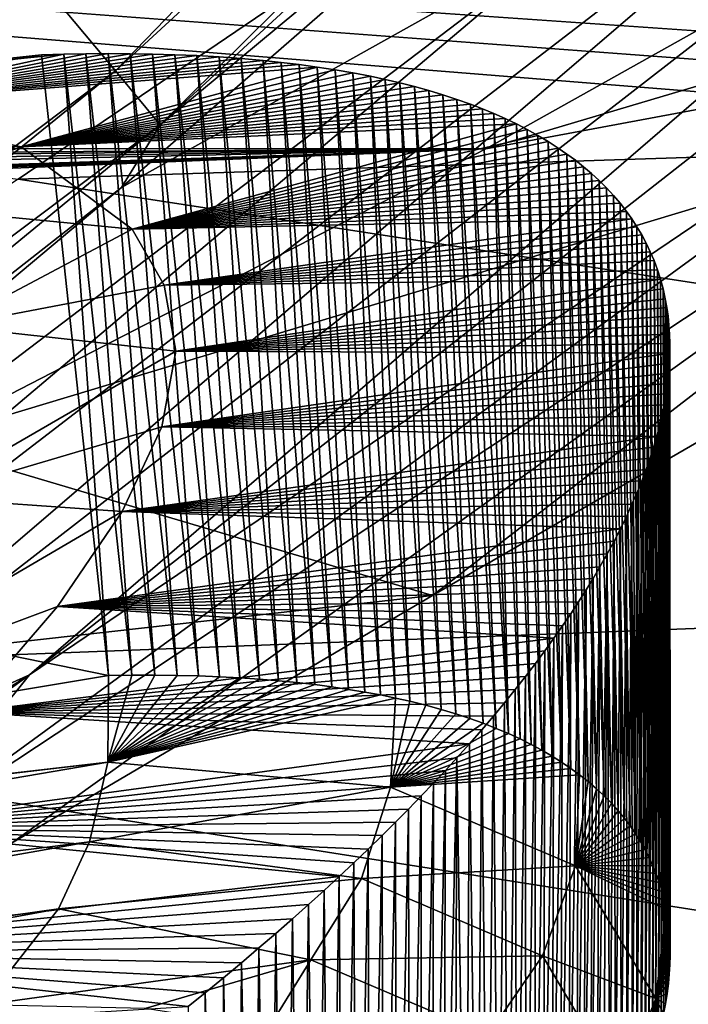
# Model space of a CAD drawing. Header units: metres. Extents: x -150 to 310, y -128 to 84.
# Tile 418 of 465: x 261.825 to 262.461, y 31.113 to 32.049. Entities that reach past the tile are written whole.
import ezdxf

# ---------------------------------------------------------------- set-up
doc = ezdxf.new("R2010")
doc.units = ezdxf.units.M
doc.layers.add('solid_26009703_SW0001_01', color=7, linetype='CONTINUOUS')

msp = doc.modelspace()

# ---------------------------------------------------------------- linework, layer by layer
at = {"layer": 'solid_26009703_SW0001_01'}
for points in [[(261.847321, 32.083042, 20.338905), (263.198242, 33.32592, 20.338905), (261.916016, 32.000542, 20.509869)], [(263.198242, 33.32592, 20.338905), (263.27475, 33.250626, 20.509867), (261.916016, 32.000542, 20.509869)], [(261.916016, 32.000542, 20.509869), (263.27475, 33.250626, 20.509867), (261.958588, 31.949396, 20.70046)], [(263.27475, 33.250626, 20.509867), (263.322205, 33.203949, 20.700459), (261.958588, 31.949396, 20.70046)], [(261.958588, 31.949396, 20.70046), (263.322205, 33.203949, 20.700459), (262.647125, 32.521278, 20.893927)], [(273.054352, 31.368559, 153.309128), (257.010559, 32.41946, 148.86351), (285.633423, 33.142666, 145.804123)], [(261.834045, 31.426081, 94.693825), (263.488342, 32.721947, 94.701599), (263.029846, 32.235134, 113.117859)], [(263.109222, 32.525425, 76.244926), (263.488342, 32.721947, 94.701599), (261.834045, 31.426081, 94.693825)], [(236.491516, 32.621136, 121.817169), (237.731339, 31.926632, 119.154434), (263.508392, 32.621086, 121.816956)], [(245.377609, 32.015484, 119.473335), (263.508392, 32.621086, 121.816956), (237.731339, 31.926632, 119.154434)], [(254.622391, 32.015484, 119.473335), (263.508392, 32.621086, 121.816956), (245.377609, 32.015484, 119.473335)], [(253.940369, 31.931129, 119.170441), (262.268463, 31.926523, 119.154045), (263.508392, 32.621086, 121.816956)], [(254.622391, 32.015484, 119.473335), (253.940369, 31.931129, 119.170441), (263.508392, 32.621086, 121.816956)], [(263.508392, 32.621086, 121.816956), (262.268463, 31.926523, 119.154045), (263.701447, 32.352539, 120.737854)], [(261.497772, 31.27479, 76.240822), (263.109222, 32.525425, 76.244926), (261.834045, 31.426081, 94.693825)], [(262.730652, 32.331139, 57.784782), (263.109222, 32.525425, 76.244926), (261.497772, 31.27479, 76.240822)], [(261.958588, 31.949396, 20.70046), (262.647125, 32.521278, 20.893927), (261.921844, 31.889835, 20.894735)], [(262.351013, 32.129955, 39.330341), (261.921844, 31.889835, 20.894735), (262.647125, 32.521278, 20.893927)], [(257.010559, 32.41946, 148.86351), (266.267944, 28.802444, 164.164551), (260.267944, 26.411697, 174.278122)], [(272.267944, 31.193192, 154.05098), (266.267944, 28.802444, 164.164551), (257.010559, 32.41946, 148.86351)], [(272.483063, 31.262924, 153.755997), (272.267944, 31.193192, 154.05098), (257.010559, 32.41946, 148.86351)], [(272.746033, 31.321512, 153.508148), (272.483063, 31.262924, 153.755997), (257.010559, 32.41946, 148.86351)], [(273.054352, 31.368559, 153.309128), (272.746033, 31.321512, 153.508148), (257.010559, 32.41946, 148.86351)], [(261.823486, 31.897568, 238.094955), (262.526398, 32.374981, 236.767075), (259.463348, 32.193455, 237.547653)], [(265.022461, 32.001484, 237.449966), (262.526398, 32.374981, 236.767075), (261.823486, 31.897568, 238.094955)], [(262.268463, 31.926523, 119.154045), (263.276184, 32.114563, 119.835716), (263.701447, 32.352539, 120.737854)], [(261.162201, 31.125481, 57.78265), (262.730652, 32.331139, 57.784782), (261.497772, 31.27479, 76.240822)], [(262.351013, 32.129955, 39.330341), (262.730652, 32.331139, 57.784782), (261.162201, 31.125481, 57.78265)], [(261.834045, 31.426081, 94.693825), (263.029846, 32.235134, 113.117859), (261.709564, 31.271061, 113.140907)], [(263.16745, 32.234627, 116.986893), (261.709564, 31.271061, 113.140907), (263.029846, 32.235134, 113.117859)], [(261.816956, 31.265905, 116.939003), (261.709564, 31.271061, 113.140907), (263.16745, 32.234627, 116.986893)], [(262.217682, 31.501379, 117.699615), (261.816956, 31.265905, 116.939003), (263.16745, 32.234627, 116.986893)], [(262.217682, 31.501379, 117.699615), (263.16745, 32.234627, 116.986893), (263.276184, 32.114563, 119.835716)], [(261.755951, 32.192753, 20.196175), (261.847321, 32.083042, 20.338905), (260.380005, 30.979986, 20.338907)], [(260.825104, 30.970058, 39.328407), (261.921844, 31.889835, 20.894735), (262.351013, 32.129955, 39.330341)], [(260.825104, 30.970058, 39.328407), (262.351013, 32.129955, 39.330341), (261.162201, 31.125481, 57.78265)], [(261.726715, 31.647177, 118.185898), (262.217682, 31.501379, 117.699615), (263.276184, 32.114563, 119.835716)], [(262.268463, 31.926523, 119.154045), (261.726715, 31.647177, 118.185898), (263.276184, 32.114563, 119.835716)], [(260.380005, 30.979986, 20.338907), (261.847321, 32.083042, 20.338905), (260.440186, 30.891087, 20.509869)], [(261.847321, 32.083042, 20.338905), (261.916016, 32.000542, 20.509869), (260.440186, 30.891087, 20.509869)], [(261.612823, 31.990932, 132.474457), (261.845734, 32.015976, 132.384918), (260.28006, 31.757832, 128.236267)], [(261.845734, 32.015976, 132.384918), (261.909241, 31.425493, 132.38501), (260.28006, 31.757832, 128.236267)], [(261.866699, 32.016563, 132.440231), (261.845734, 32.015976, 132.384918), (261.612823, 31.990932, 132.474457)], [(261.644745, 31.96822, 133.296204), (261.866699, 32.016563, 132.440231), (261.612823, 31.990932, 132.474457)], [(261.644745, 31.96822, 133.296204), (261.908905, 32.017097, 132.554901), (261.887756, 32.016945, 132.496887)], [(261.644745, 31.96822, 133.296204), (261.930084, 32.017006, 132.614227), (261.908905, 32.017097, 132.554901)], [(261.644745, 31.96822, 133.296204), (261.951263, 32.016659, 132.67482), (261.930084, 32.017006, 132.614227)], [(261.644745, 31.96822, 133.296204), (261.887756, 32.016945, 132.496887), (261.866699, 32.016563, 132.440231)], [(261.644745, 31.96822, 133.296204), (261.972382, 32.016045, 132.736618), (261.951263, 32.016659, 132.67482)], [(261.644745, 31.96822, 133.296204), (261.993469, 32.015141, 132.799728), (261.972382, 32.016045, 132.736618)], [(261.644745, 31.96822, 133.296204), (262.014496, 32.013935, 132.864304), (261.993469, 32.015141, 132.799728)], [(261.644745, 31.96822, 133.296204), (262.035522, 32.012409, 132.930405), (262.014496, 32.013935, 132.864304)], [(261.644745, 31.96822, 133.296204), (262.056396, 32.010548, 132.997849), (262.035522, 32.012409, 132.930405)], [(261.644745, 31.96822, 133.296204), (262.0737, 32.008728, 133.05513), (262.056396, 32.010548, 132.997849)], [(261.866699, 32.016563, 132.440231), (261.909241, 31.425493, 132.38501), (261.845734, 32.015976, 132.384918)], [(261.866699, 32.016563, 132.440231), (261.887756, 32.016945, 132.496887), (261.931671, 31.425783, 132.447983)], [(261.866699, 32.016563, 132.440231), (261.931671, 31.425783, 132.447983), (261.909241, 31.425493, 132.38501)], [(261.887756, 32.016945, 132.496887), (261.908905, 32.017097, 132.554901), (261.95343, 31.425793, 132.510529)], [(261.887756, 32.016945, 132.496887), (261.95343, 31.425793, 132.510529), (261.931671, 31.425783, 132.447983)], [(261.908905, 32.017097, 132.554901), (261.974579, 31.425531, 132.572647), (261.95343, 31.425793, 132.510529)], [(261.908905, 32.017097, 132.554901), (261.930084, 32.017006, 132.614227), (261.974579, 31.425531, 132.572647)], [(261.930084, 32.017006, 132.614227), (261.995087, 31.425007, 132.634308), (261.974579, 31.425531, 132.572647)], [(261.930084, 32.017006, 132.614227), (261.951263, 32.016659, 132.67482), (261.995087, 31.425007, 132.634308)], [(261.951263, 32.016659, 132.67482), (262.014984, 31.424227, 132.695526), (261.995087, 31.425007, 132.634308)], [(261.951263, 32.016659, 132.67482), (261.972382, 32.016045, 132.736618), (262.014984, 31.424227, 132.695526)], [(261.972382, 32.016045, 132.736618), (262.034241, 31.423197, 132.756287), (262.014984, 31.424227, 132.695526)], [(261.972382, 32.016045, 132.736618), (261.993469, 32.015141, 132.799728), (262.034241, 31.423197, 132.756287)], [(261.993469, 32.015141, 132.799728), (262.052948, 31.421926, 132.816589), (262.034241, 31.423197, 132.756287)], [(261.993469, 32.015141, 132.799728), (262.014496, 32.013935, 132.864304), (262.052948, 31.421926, 132.816589)], [(262.014496, 32.013935, 132.864304), (262.071045, 31.420424, 132.87645), (262.052948, 31.421926, 132.816589)], [(262.014496, 32.013935, 132.864304), (262.035522, 32.012409, 132.930405), (262.071045, 31.420424, 132.87645)], [(262.035522, 32.012409, 132.930405), (262.088562, 31.418694, 132.935822), (262.071045, 31.420424, 132.87645)], [(262.035522, 32.012409, 132.930405), (262.056396, 32.010548, 132.997849), (262.088562, 31.418694, 132.935822)], [(262.056396, 32.010548, 132.997849), (262.10553, 31.416746, 132.994751), (262.088562, 31.418694, 132.935822)], [(262.056396, 32.010548, 132.997849), (262.0737, 32.008728, 133.05513), (262.10553, 31.416746, 132.994751)], [(260.440186, 30.891087, 20.509869), (261.916016, 32.000542, 20.509869), (260.477509, 30.835978, 20.700462)], [(261.916016, 32.000542, 20.509869), (261.958588, 31.949396, 20.70046), (260.477509, 30.835978, 20.700462)], [(261.644745, 31.96822, 133.296204), (262.090881, 32.006653, 133.113464), (262.0737, 32.008728, 133.05513)], [(261.644745, 31.96822, 133.296204), (262.108002, 32.004303, 133.172974), (262.090881, 32.006653, 133.113464)], [(261.644745, 31.96822, 133.296204), (261.826233, 31.928354, 134.039032), (262.108002, 32.004303, 133.172974)], [(264.179352, 31.536108, 238.763916), (265.022461, 32.001484, 237.449966), (261.823486, 31.897568, 238.094955)], [(261.826233, 31.928354, 134.039032), (262.125, 32.001667, 133.233688), (262.108002, 32.004303, 133.172974)], [(261.826233, 31.928354, 134.039032), (262.141846, 31.998741, 133.295364), (262.125, 32.001667, 133.233688)], [(262.0737, 32.008728, 133.05513), (262.121948, 31.414587, 133.053192), (262.10553, 31.416746, 132.994751)], [(262.0737, 32.008728, 133.05513), (262.090881, 32.006653, 133.113464), (262.121948, 31.414587, 133.053192)], [(262.090881, 32.006653, 133.113464), (262.137817, 31.412222, 133.11116), (262.121948, 31.414587, 133.053192)], [(262.090881, 32.006653, 133.113464), (262.108002, 32.004303, 133.172974), (262.137817, 31.412222, 133.11116)], [(262.108002, 32.004303, 133.172974), (262.153137, 31.409662, 133.16864), (262.137817, 31.412222, 133.11116)], [(262.108002, 32.004303, 133.172974), (262.125, 32.001667, 133.233688), (262.153137, 31.409662, 133.16864)], [(262.125, 32.001667, 133.233688), (262.167969, 31.406912, 133.225632), (262.153137, 31.409662, 133.16864)], [(262.125, 32.001667, 133.233688), (262.141846, 31.998741, 133.295364), (262.167969, 31.406912, 133.225632)], [(261.826233, 31.928354, 134.039032), (262.158478, 31.995512, 133.358124), (262.141846, 31.998741, 133.295364)], [(261.826233, 31.928354, 134.039032), (262.172607, 31.992491, 133.412827), (262.158478, 31.995512, 133.358124)], [(261.826233, 31.928354, 134.039032), (262.186584, 31.98922, 133.46846), (262.172607, 31.992491, 133.412827)], [(262.141846, 31.998741, 133.295364), (262.182251, 31.403978, 133.28215), (262.167969, 31.406912, 133.225632)], [(262.141846, 31.998741, 133.295364), (262.158478, 31.995512, 133.358124), (262.182251, 31.403978, 133.28215)], [(262.158478, 31.995512, 133.358124), (262.196075, 31.400864, 133.338196), (262.182251, 31.403978, 133.28215)], [(262.158478, 31.995512, 133.358124), (262.172607, 31.992491, 133.412827), (262.196075, 31.400864, 133.338196)], [(262.172607, 31.992491, 133.412827), (262.211243, 31.397095, 133.401657), (262.196075, 31.400864, 133.338196)], [(262.172607, 31.992491, 133.412827), (262.186584, 31.98922, 133.46846), (262.211243, 31.397095, 133.401657)], [(261.826233, 31.928354, 134.039032), (262.200439, 31.985689, 133.525085), (262.186584, 31.98922, 133.46846)], [(261.826233, 31.928354, 134.039032), (262.214111, 31.981894, 133.582596), (262.200439, 31.985689, 133.525085)], [(261.826233, 31.928354, 134.039032), (262.22757, 31.977831, 133.6409), (262.214111, 31.981894, 133.582596)], [(262.186584, 31.98922, 133.46846), (262.2258, 31.393108, 133.464523), (262.211243, 31.397095, 133.401657)], [(262.186584, 31.98922, 133.46846), (262.200439, 31.985689, 133.525085), (262.2258, 31.393108, 133.464523)], [(262.200439, 31.985689, 133.525085), (262.239746, 31.388912, 133.526779), (262.2258, 31.393108, 133.464523)], [(262.200439, 31.985689, 133.525085), (262.214111, 31.981894, 133.582596), (262.239746, 31.388912, 133.526779)], [(262.214111, 31.981894, 133.582596), (262.253113, 31.384512, 133.588455), (262.239746, 31.388912, 133.526779)], [(262.214111, 31.981894, 133.582596), (262.22757, 31.977831, 133.6409), (262.253113, 31.384512, 133.588455)], [(261.826233, 31.928354, 134.039032), (262.240814, 31.97349, 133.700073), (262.22757, 31.977831, 133.6409)], [(261.826233, 31.928354, 134.039032), (262.253815, 31.968857, 133.760208), (262.240814, 31.97349, 133.700073)], [(262.22757, 31.977831, 133.6409), (262.2659, 31.379915, 133.649551), (262.253113, 31.384512, 133.588455)], [(262.22757, 31.977831, 133.6409), (262.240814, 31.97349, 133.700073), (262.2659, 31.379915, 133.649551)], [(262.240814, 31.97349, 133.700073), (262.278137, 31.37513, 133.710098), (262.2659, 31.379915, 133.649551)], [(262.240814, 31.97349, 133.700073), (262.253815, 31.968857, 133.760208), (262.278137, 31.37513, 133.710098)], [(261.505646, 31.937605, 133.503159), (261.826233, 31.928354, 134.039032), (261.644745, 31.96822, 133.296204)], [(261.826233, 31.928354, 134.039032), (262.265015, 31.96455, 133.813644), (262.253815, 31.968857, 133.760208)], [(261.826233, 31.928354, 134.039032), (262.276062, 31.959995, 133.867905), (262.265015, 31.96455, 133.813644)], [(262.253815, 31.968857, 133.760208), (262.289825, 31.370165, 133.770065), (262.278137, 31.37513, 133.710098)], [(262.253815, 31.968857, 133.760208), (262.265015, 31.96455, 133.813644), (262.289825, 31.370165, 133.770065)], [(262.265015, 31.96455, 133.813644), (262.276062, 31.959995, 133.867905), (262.289825, 31.370165, 133.770065)], [(261.826233, 31.928354, 134.039032), (262.286865, 31.955191, 133.922958), (262.276062, 31.959995, 133.867905)], [(261.826233, 31.928354, 134.039032), (262.297455, 31.95014, 133.978683), (262.286865, 31.955191, 133.922958)], [(262.276062, 31.959995, 133.867905), (262.300964, 31.365028, 133.829468), (262.289825, 31.370165, 133.770065)], [(262.276062, 31.959995, 133.867905), (262.286865, 31.955191, 133.922958), (262.300964, 31.365028, 133.829468)], [(262.286865, 31.955191, 133.922958), (262.311615, 31.359728, 133.888306), (262.300964, 31.365028, 133.829468)], [(262.286865, 31.955191, 133.922958), (262.297455, 31.95014, 133.978683), (262.311615, 31.359728, 133.888306)], [(260.477509, 30.835978, 20.700462), (261.958588, 31.949396, 20.70046), (261.164063, 31.295698, 20.895489)], [(261.958588, 31.949396, 20.70046), (261.921844, 31.889835, 20.894735), (261.164063, 31.295698, 20.895489)], [(261.826233, 31.928354, 134.039032), (261.931824, 31.849903, 134.790237), (262.297455, 31.95014, 133.978683)], [(261.931824, 31.849903, 134.790237), (262.3078, 31.944834, 134.03511), (262.297455, 31.95014, 133.978683)], [(261.931824, 31.849903, 134.790237), (262.317871, 31.939264, 134.092285), (262.3078, 31.944834, 134.03511)], [(262.297455, 31.95014, 133.978683), (262.321716, 31.354269, 133.946579), (262.311615, 31.359728, 133.888306)], [(262.297455, 31.95014, 133.978683), (262.3078, 31.944834, 134.03511), (262.321716, 31.354269, 133.946579)], [(262.3078, 31.944834, 134.03511), (262.33136, 31.348663, 134.004288), (262.321716, 31.354269, 133.946579)], [(262.3078, 31.944834, 134.03511), (262.317871, 31.939264, 134.092285), (262.33136, 31.348663, 134.004288)], [(261.505646, 31.937605, 133.503159), (261.680664, 31.874453, 134.409409), (261.826233, 31.928354, 134.039032)], [(261.931824, 31.849903, 134.790237), (262.327698, 31.933416, 134.150269), (262.317871, 31.939264, 134.092285)], [(262.317871, 31.939264, 134.092285), (262.340485, 31.342916, 134.061447), (262.33136, 31.348663, 134.004288)], [(262.317871, 31.939264, 134.092285), (262.327698, 31.933416, 134.150269), (262.340485, 31.342916, 134.061447)], [(252.5, 31.709408, 118.397293), (255.649994, 31.709408, 118.397293), (262.268463, 31.926523, 119.154045)], [(252.5, 31.767073, 118.595306), (252.5, 31.709408, 118.397293), (262.268463, 31.926523, 119.154045)], [(252.5, 31.824177, 118.79348), (252.5, 31.767073, 118.595306), (262.268463, 31.926523, 119.154045)], [(253.227249, 31.866459, 118.941589), (252.5, 31.824177, 118.79348), (262.268463, 31.926523, 119.154045)], [(253.940369, 31.931129, 119.170441), (253.227249, 31.866459, 118.941589), (262.268463, 31.926523, 119.154045)], [(255.649994, 31.709408, 118.397293), (255.727646, 31.706539, 118.387482), (262.268463, 31.926523, 119.154045)], [(255.727646, 31.706539, 118.387482), (255.800064, 31.698095, 118.358688), (262.268463, 31.926523, 119.154045)], [(255.800064, 31.698095, 118.358688), (255.863083, 31.684402, 118.312073), (262.268463, 31.926523, 119.154045)], [(255.863083, 31.684402, 118.312073), (255.910278, 31.666889, 118.252602), (262.268463, 31.926523, 119.154045)], [(255.910278, 31.666889, 118.252602), (261.726715, 31.647177, 118.185898), (262.268463, 31.926523, 119.154045)], [(261.680664, 31.874453, 134.409409), (261.931824, 31.849903, 134.790237), (261.826233, 31.928354, 134.039032)], [(261.931824, 31.849903, 134.790237), (262.33728, 31.927279, 134.209106), (262.327698, 31.933416, 134.150269)], [(261.931824, 31.849903, 134.790237), (262.345551, 31.92157, 134.262177), (262.33728, 31.927279, 134.209106)], [(262.327698, 31.933416, 134.150269), (262.349152, 31.337036, 134.118057), (262.340485, 31.342916, 134.061447)], [(262.327698, 31.933416, 134.150269), (262.33728, 31.927279, 134.209106), (262.349152, 31.337036, 134.118057)], [(262.33728, 31.927279, 134.209106), (262.357361, 31.33103, 134.174118), (262.349152, 31.337036, 134.118057)], [(262.33728, 31.927279, 134.209106), (262.345551, 31.92157, 134.262177), (262.357361, 31.33103, 134.174118)], [(261.931824, 31.849903, 134.790237), (262.353577, 31.915619, 134.315948), (262.345551, 31.92157, 134.262177)], [(261.931824, 31.849903, 134.790237), (262.361359, 31.909437, 134.370285), (262.353577, 31.915619, 134.315948)], [(262.345551, 31.92157, 134.262177), (262.365723, 31.324427, 134.233871), (262.357361, 31.33103, 134.174118)], [(262.345551, 31.92157, 134.262177), (262.353577, 31.915619, 134.315948), (262.365723, 31.324427, 134.233871)], [(262.353577, 31.915619, 134.315948), (262.373566, 31.31769, 134.29303), (262.365723, 31.324427, 134.233871)], [(262.353577, 31.915619, 134.315948), (262.361359, 31.909437, 134.370285), (262.373566, 31.31769, 134.29303)], [(261.931824, 31.849903, 134.790237), (262.368866, 31.903017, 134.425217), (262.361359, 31.909437, 134.370285)], [(262.361359, 31.909437, 134.370285), (262.38092, 31.310827, 134.351593), (262.373566, 31.31769, 134.29303)], [(262.361359, 31.909437, 134.370285), (262.368866, 31.903017, 134.425217), (262.38092, 31.310827, 134.351593)], [(264.179352, 31.536108, 238.763916), (261.823486, 31.897568, 238.094955), (261.099487, 31.417391, 239.407166)], [(261.931824, 31.849903, 134.790237), (262.376099, 31.896351, 134.480789), (262.368866, 31.903017, 134.425217)], [(262.368866, 31.903017, 134.425217), (262.387787, 31.303848, 134.409561), (262.38092, 31.310827, 134.351593)], [(262.368866, 31.903017, 134.425217), (262.376099, 31.896351, 134.480789), (262.387787, 31.303848, 134.409561)], [(260.825104, 30.970058, 39.328407), (261.164063, 31.295698, 20.895489), (261.921844, 31.889835, 20.894735)], [(261.931824, 31.849903, 134.790237), (262.383057, 31.889427, 134.537018), (262.376099, 31.896351, 134.480789)], [(261.931824, 31.849903, 134.790237), (262.389709, 31.88224, 134.593964), (262.383057, 31.889427, 134.537018)], [(262.376099, 31.896351, 134.480789), (262.394226, 31.296761, 134.466919), (262.387787, 31.303848, 134.409561)], [(262.376099, 31.896351, 134.480789), (262.383057, 31.889427, 134.537018), (262.394226, 31.296761, 134.466919)], [(262.383057, 31.889427, 134.537018), (262.400208, 31.28957, 134.523666), (262.394226, 31.296761, 134.466919)], [(262.383057, 31.889427, 134.537018), (262.389709, 31.88224, 134.593964), (262.400208, 31.28957, 134.523666)], [(261.931824, 31.849903, 134.790237), (262.396057, 31.874777, 134.651657), (262.389709, 31.88224, 134.593964)], [(262.389709, 31.88224, 134.593964), (262.405731, 31.282286, 134.579819), (262.400208, 31.28957, 134.523666)], [(262.389709, 31.88224, 134.593964), (262.396057, 31.874777, 134.651657), (262.405731, 31.282286, 134.579819)], [(261.680664, 31.874453, 134.409409), (261.757813, 31.757755, 135.321518), (261.931824, 31.849903, 134.790237)], [(261.931824, 31.849903, 134.790237), (262.4021, 31.867025, 134.710129), (262.396057, 31.874777, 134.651657)], [(262.396057, 31.874777, 134.651657), (262.410858, 31.274916, 134.635361), (262.405731, 31.282286, 134.579819)], [(262.396057, 31.874777, 134.651657), (262.4021, 31.867025, 134.710129), (262.410858, 31.274916, 134.635361)], [(261.931824, 31.849903, 134.790237), (262.407227, 31.859804, 134.763367), (262.4021, 31.867025, 134.710129)], [(261.931824, 31.849903, 134.790237), (261.962311, 31.796721, 135.172028), (262.407227, 31.859804, 134.763367)], [(261.962311, 31.796721, 135.172028), (262.412079, 31.852356, 134.817139), (262.407227, 31.859804, 134.763367)], [(262.4021, 31.867025, 134.710129), (262.407227, 31.859804, 134.763367), (262.410858, 31.274916, 134.635361)], [(262.407227, 31.859804, 134.763367), (262.415558, 31.267462, 134.690308), (262.410858, 31.274916, 134.635361)], [(262.407227, 31.859804, 134.763367), (262.412079, 31.852356, 134.817139), (262.415558, 31.267462, 134.690308)], [(261.757813, 31.757755, 135.321518), (261.962311, 31.796721, 135.172028), (261.931824, 31.849903, 134.790237)], [(261.962311, 31.796721, 135.172028), (262.416626, 31.844675, 134.871429), (262.412079, 31.852356, 134.817139)], [(262.412079, 31.852356, 134.817139), (262.419861, 31.259932, 134.744675), (262.415558, 31.267462, 134.690308)], [(262.412079, 31.852356, 134.817139), (262.416626, 31.844675, 134.871429), (262.419861, 31.259932, 134.744675)], [(261.962311, 31.796721, 135.172028), (262.420868, 31.836754, 134.9263), (262.416626, 31.844675, 134.871429)], [(262.416626, 31.844675, 134.871429), (262.423767, 31.252325, 134.798492), (262.419861, 31.259932, 134.744675)], [(262.416626, 31.844675, 134.871429), (262.420868, 31.836754, 134.9263), (262.423767, 31.252325, 134.798492)], [(261.962311, 31.796721, 135.172028), (262.424774, 31.828583, 134.98175), (262.420868, 31.836754, 134.9263)], [(262.420868, 31.836754, 134.9263), (262.427277, 31.244648, 134.851776), (262.423767, 31.252325, 134.798492)], [(262.420868, 31.836754, 134.9263), (262.424774, 31.828583, 134.98175), (262.427277, 31.244648, 134.851776)], [(261.962311, 31.796721, 135.172028), (262.428345, 31.820156, 135.037811), (262.424774, 31.828583, 134.98175)], [(262.424774, 31.828583, 134.98175), (262.43042, 31.236906, 134.904495), (262.427277, 31.244648, 134.851776)], [(262.424774, 31.828583, 134.98175), (262.428345, 31.820156, 135.037811), (262.43042, 31.236906, 134.904495)], [(261.962311, 31.796721, 135.172028), (262.43158, 31.811464, 135.094513), (262.428345, 31.820156, 135.037811)], [(262.428345, 31.820156, 135.037811), (262.433441, 31.228451, 134.960999), (262.43042, 31.236906, 134.904495)], [(262.428345, 31.820156, 135.037811), (262.43158, 31.811464, 135.094513), (262.433441, 31.228451, 134.960999)], [(261.962311, 31.796721, 135.172028), (262.434448, 31.802502, 135.151871), (262.43158, 31.811464, 135.094513)], [(262.43158, 31.811464, 135.094513), (262.436035, 31.219931, 135.016846), (262.433441, 31.228451, 134.960999)], [(262.43158, 31.811464, 135.094513), (262.434448, 31.802502, 135.151871), (262.436035, 31.219931, 135.016846)], [(261.757813, 31.757755, 135.321518), (261.973297, 31.734138, 135.55928), (261.962311, 31.796721, 135.172028)], [(261.962311, 31.796721, 135.172028), (261.973297, 31.734138, 135.55928), (262.434448, 31.802502, 135.151871)], [(261.973297, 31.734138, 135.55928), (262.436951, 31.793262, 135.209869), (262.434448, 31.802502, 135.151871)], [(262.434448, 31.802502, 135.151871), (262.438232, 31.211353, 135.072037), (262.436035, 31.219931, 135.016846)], [(262.434448, 31.802502, 135.151871), (262.436951, 31.793262, 135.209869), (262.438232, 31.211353, 135.072037)], [(261.973297, 31.734138, 135.55928), (262.439056, 31.783756, 135.268463), (262.436951, 31.793262, 135.209869)], [(262.436951, 31.793262, 135.209869), (262.440033, 31.202726, 135.126556), (262.438232, 31.211353, 135.072037)], [(262.436951, 31.793262, 135.209869), (262.439056, 31.783756, 135.268463), (262.440033, 31.202726, 135.126556)], [(261.973297, 31.734138, 135.55928), (262.440521, 31.775629, 135.317719), (262.439056, 31.783756, 135.268463)], [(261.973297, 31.734138, 135.55928), (262.441681, 31.767309, 135.367371), (262.440521, 31.775629, 135.317719)], [(262.439056, 31.783756, 135.268463), (262.441467, 31.194056, 135.18042), (262.440033, 31.202726, 135.126556)], [(262.439056, 31.783756, 135.268463), (262.440521, 31.775629, 135.317719), (262.441467, 31.194056, 135.18042)], [(262.440521, 31.775629, 135.317719), (262.442535, 31.185349, 135.233643), (262.441467, 31.194056, 135.18042)], [(262.440521, 31.775629, 135.317719), (262.441681, 31.767309, 135.367371), (262.442535, 31.185349, 135.233643)], [(261.973297, 31.734138, 135.55928), (262.442566, 31.758793, 135.417465), (262.441681, 31.767309, 135.367371)], [(262.441681, 31.767309, 135.367371), (262.443237, 31.176609, 135.28624), (262.442535, 31.185349, 135.233643)], [(262.441681, 31.767309, 135.367371), (262.442566, 31.758793, 135.417465), (262.443237, 31.176609, 135.28624)], [(260.301544, 31.157507, 128.124161), (260.28006, 31.757832, 128.236267), (261.909241, 31.425493, 132.38501)], [(261.757813, 31.757755, 135.321518), (261.732819, 31.594923, 136.226822), (261.973297, 31.734138, 135.55928)], [(261.973297, 31.734138, 135.55928), (262.443146, 31.750074, 135.468002), (262.442566, 31.758793, 135.417465)], [(262.442566, 31.758793, 135.417465), (262.443634, 31.167841, 135.338226), (262.443237, 31.176609, 135.28624)], [(262.442566, 31.758793, 135.417465), (262.443146, 31.750074, 135.468002), (262.443634, 31.167841, 135.338226)], [(261.973297, 31.734138, 135.55928), (262.44342, 31.741152, 135.518997), (262.443146, 31.750074, 135.468002)], [(262.443146, 31.750074, 135.468002), (262.443695, 31.159046, 135.389603), (262.443634, 31.167841, 135.338226)], [(262.443146, 31.750074, 135.468002), (262.44342, 31.741152, 135.518997), (262.443695, 31.159046, 135.389603)], [(261.973297, 31.734138, 135.55928), (262.443359, 31.732016, 135.570465), (262.44342, 31.741152, 135.518997)], [(262.44342, 31.741152, 135.518997), (262.443359, 31.732016, 135.570465), (262.44342, 31.150225, 135.440399)], [(262.44342, 31.741152, 135.518997), (262.44342, 31.150225, 135.440399), (262.443695, 31.159046, 135.389603)], [(261.732819, 31.594923, 136.226822), (261.960083, 31.662043, 135.953506), (261.973297, 31.734138, 135.55928)], [(261.973297, 31.734138, 135.55928), (261.960083, 31.662043, 135.953506), (262.443359, 31.732016, 135.570465)], [(261.960083, 31.662043, 135.953506), (262.442993, 31.722666, 135.622421), (262.443359, 31.732016, 135.570465)], [(262.443359, 31.732016, 135.570465), (262.442871, 31.141378, 135.490631), (262.44342, 31.150225, 135.440399)], [(262.443359, 31.732016, 135.570465), (262.442993, 31.722666, 135.622421), (262.442871, 31.141378, 135.490631)], [(261.960083, 31.662043, 135.953506), (262.442291, 31.713093, 135.674881), (262.442993, 31.722666, 135.622421)], [(262.442993, 31.722666, 135.622421), (262.442017, 31.132509, 135.540283), (262.442871, 31.141378, 135.490631)], [(262.442993, 31.722666, 135.622421), (262.442291, 31.713093, 135.674881), (262.442017, 31.132509, 135.540283)], [(261.960083, 31.662043, 135.953506), (262.441223, 31.703297, 135.727829), (262.442291, 31.713093, 135.674881)], [(262.442291, 31.713093, 135.674881), (262.440765, 31.12281, 135.593811), (262.442017, 31.132509, 135.540283)], [(262.442291, 31.713093, 135.674881), (262.441223, 31.703297, 135.727829), (262.440765, 31.12281, 135.593811)], [(261.960083, 31.662043, 135.953506), (262.439819, 31.693291, 135.781189), (262.441223, 31.703297, 135.727829)], [(262.441223, 31.703297, 135.727829), (262.439178, 31.113104, 135.646652), (262.440765, 31.12281, 135.593811)], [(262.441223, 31.703297, 135.727829), (262.439819, 31.693291, 135.781189), (262.439178, 31.113104, 135.646652)], [(261.960083, 31.662043, 135.953506), (262.438049, 31.683071, 135.834946), (262.439819, 31.693291, 135.781189)], [(262.439819, 31.693291, 135.781189), (262.437286, 31.103394, 135.698807), (262.439178, 31.113104, 135.646652)], [(262.439819, 31.693291, 135.781189), (262.438049, 31.683071, 135.834946), (262.437286, 31.103394, 135.698807)], [(261.960083, 31.662043, 135.953506), (262.435883, 31.672636, 135.889145), (262.438049, 31.683071, 135.834946)], [(262.438049, 31.683071, 135.834946), (262.435089, 31.093681, 135.75029), (262.437286, 31.103394, 135.698807)], [(262.438049, 31.683071, 135.834946), (262.435883, 31.672636, 135.889145), (262.435089, 31.093681, 135.75029)], [(261.960083, 31.662043, 135.953506), (262.433563, 31.662804, 135.939545), (262.435883, 31.672636, 135.889145)], [(262.435883, 31.672636, 135.889145), (262.432617, 31.083967, 135.801132), (262.435089, 31.093681, 135.75029)], [(262.435883, 31.672636, 135.889145), (262.433563, 31.662804, 135.939545), (262.432617, 31.083967, 135.801132)], [(261.960083, 31.662043, 135.953506), (262.430908, 31.652779, 135.990356), (262.433563, 31.662804, 135.939545)], [(262.433563, 31.662804, 135.939545), (262.42984, 31.074253, 135.851334), (262.432617, 31.083967, 135.801132)], [(262.433563, 31.662804, 135.939545), (262.430908, 31.652779, 135.990356), (262.42984, 31.074253, 135.851334)], [(261.732819, 31.594923, 136.226822), (261.922211, 31.581331, 136.350983), (261.960083, 31.662043, 135.953506)], [(261.960083, 31.662043, 135.953506), (261.922211, 31.581331, 136.350983), (262.430908, 31.652779, 135.990356)], [(261.726715, 31.647177, 118.185898), (261.106964, 31.376841, 117.293686), (262.217682, 31.501379, 117.699615)], [(261.922211, 31.581331, 136.350983), (262.427917, 31.642553, 136.04155), (262.430908, 31.652779, 135.990356)], [(262.430908, 31.652779, 135.990356), (262.426788, 31.064537, 135.900925), (262.42984, 31.074253, 135.851334)], [(262.430908, 31.652779, 135.990356), (262.427917, 31.642553, 136.04155), (262.426788, 31.064537, 135.900925)], [(261.922211, 31.581331, 136.350983), (262.424561, 31.632126, 136.09317), (262.427917, 31.642553, 136.04155)], [(262.427917, 31.642553, 136.04155), (262.423492, 31.054821, 135.949936), (262.426788, 31.064537, 135.900925)], [(262.427917, 31.642553, 136.04155), (262.424561, 31.632126, 136.09317), (262.423492, 31.054821, 135.949936)], [(261.922211, 31.581331, 136.350983), (262.420837, 31.62149, 136.145203), (262.424561, 31.632126, 136.09317)], [(262.424561, 31.632126, 136.09317), (262.419922, 31.045111, 135.998337), (262.423492, 31.054821, 135.949936)], [(262.424561, 31.632126, 136.09317), (262.420837, 31.62149, 136.145203), (262.419922, 31.045111, 135.998337)], [(261.922211, 31.581331, 136.350983), (262.416748, 31.610641, 136.197678), (262.420837, 31.62149, 136.145203)], [(262.420837, 31.62149, 136.145203), (262.416138, 31.035416, 136.046112), (262.419922, 31.045111, 135.998337)], [(262.420837, 31.62149, 136.145203), (262.416748, 31.610641, 136.197678), (262.416138, 31.035416, 136.046112)], [(261.922211, 31.581331, 136.350983), (262.412262, 31.599577, 136.250595), (262.416748, 31.610641, 136.197678)], [(262.416748, 31.610641, 136.197678), (262.412109, 31.02574, 136.093292), (262.416138, 31.035416, 136.046112)], [(262.416748, 31.610641, 136.197678), (262.412262, 31.599577, 136.250595), (262.412109, 31.02574, 136.093292)], [(261.922211, 31.581331, 136.350983), (262.407379, 31.588293, 136.30397), (262.412262, 31.599577, 136.250595)], [(262.412262, 31.599577, 136.250595), (262.407379, 31.588293, 136.30397), (262.40741, 31.015121, 136.144501)], [(262.412262, 31.599577, 136.250595), (262.40741, 31.015121, 136.144501), (262.412109, 31.02574, 136.093292)], [(261.732819, 31.594923, 136.226822), (261.604126, 31.395197, 137.113495), (261.922211, 31.581331, 136.350983)], [(261.922211, 31.581331, 136.350983), (262.40213, 31.576799, 136.357727), (262.407379, 31.588293, 136.30397)], [(262.407379, 31.588293, 136.30397), (262.40213, 31.576799, 136.357727), (262.402466, 31.004528, 136.194992)], [(262.407379, 31.588293, 136.30397), (262.402466, 31.004528, 136.194992), (262.40741, 31.015121, 136.144501)], [(261.604126, 31.395197, 137.113495), (261.860687, 31.491087, 136.7565), (261.922211, 31.581331, 136.350983)], [(261.922211, 31.581331, 136.350983), (261.860687, 31.491087, 136.7565), (262.396454, 31.5651, 136.41188)], [(261.922211, 31.581331, 136.350983), (262.396454, 31.5651, 136.41188), (262.40213, 31.576799, 136.357727)], [(262.40213, 31.576799, 136.357727), (262.396454, 31.5651, 136.41188), (262.397247, 30.993965, 136.244812)], [(262.40213, 31.576799, 136.357727), (262.397247, 30.993965, 136.244812), (262.402466, 31.004528, 136.194992)], [(261.860687, 31.491087, 136.7565), (262.39035, 31.553188, 136.4664), (262.396454, 31.5651, 136.41188)], [(262.396454, 31.5651, 136.41188), (262.39035, 31.553188, 136.4664), (262.391815, 30.983431, 136.293945)], [(262.396454, 31.5651, 136.41188), (262.391815, 30.983431, 136.293945), (262.397247, 30.993965, 136.244812)], [(261.860687, 31.491087, 136.7565), (262.38382, 31.541061, 136.521317), (262.39035, 31.553188, 136.4664)], [(262.39035, 31.553188, 136.4664), (262.38382, 31.541061, 136.521317), (262.386169, 30.972931, 136.342392)], [(262.39035, 31.553188, 136.4664), (262.386169, 30.972931, 136.342392), (262.391815, 30.983431, 136.293945)], [(261.860687, 31.491087, 136.7565), (262.376862, 31.528719, 136.57663), (262.38382, 31.541061, 136.521317)], [(262.38382, 31.541061, 136.521317), (262.374207, 30.952057, 136.437271), (262.38028, 30.962471, 136.390167)], [(262.38382, 31.541061, 136.521317), (262.376862, 31.528719, 136.57663), (262.374207, 30.952057, 136.437271)], [(262.38382, 31.541061, 136.521317), (262.38028, 30.962471, 136.390167), (262.386169, 30.972931, 136.342392)], [(263.310944, 31.069735, 240.056183), (264.179352, 31.536108, 238.763916), (261.099487, 31.417391, 239.407166)], [(261.860687, 31.491087, 136.7565), (262.370453, 31.517843, 136.624893), (262.376862, 31.528719, 136.57663)], [(262.376862, 31.528719, 136.57663), (262.36792, 30.941687, 136.483719), (262.374207, 30.952057, 136.437271)], [(262.376862, 31.528719, 136.57663), (262.370453, 31.517843, 136.624893), (262.36792, 30.941687, 136.483719)], [(261.860687, 31.491087, 136.7565), (262.363708, 31.5068, 136.673462), (262.370453, 31.517843, 136.624893)], [(262.370453, 31.517843, 136.624893), (262.36145, 30.931362, 136.529526), (262.36792, 30.941687, 136.483719)], [(262.370453, 31.517843, 136.624893), (262.363708, 31.5068, 136.673462), (262.36145, 30.931362, 136.529526)], [(261.860687, 31.491087, 136.7565), (262.356628, 31.495584, 136.722336), (262.363708, 31.5068, 136.673462)], [(262.363708, 31.5068, 136.673462), (262.354828, 30.921087, 136.574707), (262.36145, 30.931362, 136.529526)], [(262.363708, 31.5068, 136.673462), (262.356628, 31.495584, 136.722336), (262.354828, 30.921087, 136.574707)], [(261.106964, 31.376841, 117.293686), (261.816956, 31.265905, 116.939003), (262.217682, 31.501379, 117.699615)], [(261.860687, 31.491087, 136.7565), (262.349152, 31.484198, 136.771515), (262.356628, 31.495584, 136.722336)], [(262.356628, 31.495584, 136.722336), (262.347229, 30.909729, 136.624191), (262.354828, 30.921087, 136.574707)], [(262.356628, 31.495584, 136.722336), (262.349152, 31.484198, 136.771515), (262.347229, 30.909729, 136.624191)], [(261.604126, 31.395197, 137.113495), (261.774353, 31.390471, 137.172852), (261.860687, 31.491087, 136.7565)], [(261.860687, 31.491087, 136.7565), (261.774353, 31.390471, 137.172852), (262.333099, 31.460896, 136.870834)], [(261.860687, 31.491087, 136.7565), (262.341309, 31.472635, 136.821014), (262.349152, 31.484198, 136.771515)], [(261.860687, 31.491087, 136.7565), (262.333099, 31.460896, 136.870834), (262.341309, 31.472635, 136.821014)], [(262.349152, 31.484198, 136.771515), (262.339447, 30.898438, 136.672928), (262.347229, 30.909729, 136.624191)], [(262.349152, 31.484198, 136.771515), (262.341309, 31.472635, 136.821014), (262.339447, 30.898438, 136.672928)], [(262.341309, 31.472635, 136.821014), (262.331451, 30.887218, 136.720886), (262.339447, 30.898438, 136.672928)], [(262.341309, 31.472635, 136.821014), (262.333099, 31.460896, 136.870834), (262.331451, 30.887218, 136.720886)], [(261.774353, 31.390471, 137.172852), (262.324493, 31.448977, 136.920975), (262.333099, 31.460896, 136.870834)], [(262.333099, 31.460896, 136.870834), (262.323303, 30.876074, 136.768097), (262.331451, 30.887218, 136.720886)], [(262.333099, 31.460896, 136.870834), (262.324493, 31.448977, 136.920975), (262.323303, 30.876074, 136.768097)], [(261.774353, 31.390471, 137.172852), (262.315521, 31.436884, 136.971405), (262.324493, 31.448977, 136.920975)], [(262.324493, 31.448977, 136.920975), (262.315002, 30.865004, 136.814606), (262.323303, 30.876074, 136.768097)], [(262.324493, 31.448977, 136.920975), (262.315521, 31.436884, 136.971405), (262.315002, 30.865004, 136.814606)], [(261.774353, 31.390471, 137.172852), (262.306122, 31.424614, 137.022141), (262.315521, 31.436884, 136.971405)], [(262.315521, 31.436884, 136.971405), (262.306122, 31.424614, 137.022141), (262.306519, 30.854006, 136.860397)], [(262.315521, 31.436884, 136.971405), (262.306519, 30.854006, 136.860397), (262.315002, 30.865004, 136.814606)], [(260.056976, 30.305199, 94.686356), (261.834045, 31.426081, 94.693825), (260.917786, 30.763676, 113.153221)], [(261.497772, 31.27479, 76.240822), (261.834045, 31.426081, 94.693825), (260.056976, 30.305199, 94.686356)], [(260.301544, 31.157507, 128.124161), (261.909241, 31.425493, 132.38501), (261.908691, 31.342962, 132.387695)], [(261.834045, 31.426081, 94.693825), (261.709564, 31.271061, 113.140907), (260.917786, 30.763676, 113.153221)], [(261.774353, 31.390471, 137.172852), (262.296326, 31.412165, 137.073196), (262.306122, 31.424614, 137.022141)], [(261.95343, 31.425793, 132.510529), (261.974579, 31.425531, 132.572647), (261.908691, 31.342962, 132.387695)], [(261.931671, 31.425783, 132.447983), (261.95343, 31.425793, 132.510529), (261.908691, 31.342962, 132.387695)], [(261.908691, 31.342962, 132.387695), (261.909241, 31.425493, 132.38501), (261.931671, 31.425783, 132.447983)], [(261.974579, 31.425531, 132.572647), (261.995087, 31.425007, 132.634308), (261.908691, 31.342962, 132.387695)], [(261.995087, 31.425007, 132.634308), (262.014984, 31.424227, 132.695526), (261.908691, 31.342962, 132.387695)], [(262.014984, 31.424227, 132.695526), (262.034241, 31.423197, 132.756287), (261.908691, 31.342962, 132.387695)], [(262.034241, 31.423197, 132.756287), (262.052948, 31.421926, 132.816589), (261.908691, 31.342962, 132.387695)], [(262.052948, 31.421926, 132.816589), (262.071045, 31.420424, 132.87645), (261.908691, 31.342962, 132.387695)], [(262.071045, 31.420424, 132.87645), (262.088562, 31.418694, 132.935822), (261.908691, 31.342962, 132.387695)], [(262.088562, 31.418694, 132.935822), (262.10553, 31.416746, 132.994751), (261.908691, 31.342962, 132.387695)], [(262.306122, 31.424614, 137.022141), (262.296326, 31.412165, 137.073196), (262.297882, 30.843086, 136.905533)], [(262.306122, 31.424614, 137.022141), (262.297882, 30.843086, 136.905533), (262.306519, 30.854006, 136.860397)], [(263.310944, 31.069735, 240.056183), (261.099487, 31.417391, 239.407166), (260.357086, 30.934246, 240.703278)], [(261.774353, 31.390471, 137.172852), (262.286102, 31.399534, 137.124557), (262.296326, 31.412165, 137.073196)], [(262.10553, 31.416746, 132.994751), (262.121948, 31.414587, 133.053192), (261.908691, 31.342962, 132.387695)], [(262.121948, 31.414587, 133.053192), (262.137817, 31.412222, 133.11116), (261.908691, 31.342962, 132.387695)], [(262.137817, 31.412222, 133.11116), (262.153137, 31.409662, 133.16864), (261.908691, 31.342962, 132.387695)], [(262.153137, 31.409662, 133.16864), (262.167969, 31.406912, 133.225632), (261.908691, 31.342962, 132.387695)], [(262.296326, 31.412165, 137.073196), (262.286102, 31.399534, 137.124557), (262.289124, 30.832247, 136.949951)], [(262.296326, 31.412165, 137.073196), (262.289124, 30.832247, 136.949951), (262.297882, 30.843086, 136.905533)], [(262.167969, 31.406912, 133.225632), (262.182251, 31.403978, 133.28215), (261.908691, 31.342962, 132.387695)], [(262.182251, 31.403978, 133.28215), (262.177765, 31.319139, 133.283798), (261.908691, 31.342962, 132.387695)], [(262.182251, 31.403978, 133.28215), (262.196075, 31.400864, 133.338196), (262.177765, 31.319139, 133.283798)], [(262.196075, 31.400864, 133.338196), (262.211243, 31.397095, 133.401657), (262.177765, 31.319139, 133.283798)], [(261.774353, 31.390471, 137.172852), (262.275482, 31.386721, 137.176224), (262.286102, 31.399534, 137.124557)], [(262.211243, 31.397095, 133.401657), (262.2258, 31.393108, 133.464523), (262.177765, 31.319139, 133.283798)], [(262.2258, 31.393108, 133.464523), (262.239746, 31.388912, 133.526779), (262.177765, 31.319139, 133.283798)], [(262.286102, 31.399534, 137.124557), (262.275482, 31.386721, 137.176224), (262.280212, 30.821497, 136.993683)], [(262.286102, 31.399534, 137.124557), (262.280212, 30.821497, 136.993683), (262.289124, 30.832247, 136.949951)], [(261.774353, 31.390471, 137.172852), (261.660461, 31.280561, 137.595505), (262.252869, 31.360531, 137.280563)], [(261.774353, 31.390471, 137.172852), (262.264404, 31.37372, 137.228226), (262.275482, 31.386721, 137.176224)], [(261.774353, 31.390471, 137.172852), (262.252869, 31.360531, 137.280563), (262.264404, 31.37372, 137.228226)], [(262.239746, 31.388912, 133.526779), (262.253113, 31.384512, 133.588455), (262.177765, 31.319139, 133.283798)], [(262.253113, 31.384512, 133.588455), (262.2659, 31.379915, 133.649551), (262.177765, 31.319139, 133.283798)], [(262.275482, 31.386721, 137.176224), (262.264404, 31.37372, 137.228226), (262.270081, 30.809507, 137.042068)], [(262.275482, 31.386721, 137.176224), (262.270081, 30.809507, 137.042068), (262.280212, 30.821497, 136.993683)], [(262.2659, 31.379915, 133.649551), (262.278137, 31.37513, 133.710098), (262.177765, 31.319139, 133.283798)], [(262.278137, 31.37513, 133.710098), (262.289825, 31.370165, 133.770065), (262.177765, 31.319139, 133.283798)], [(262.264404, 31.37372, 137.228226), (262.252869, 31.360531, 137.280563), (262.259796, 30.797625, 137.08963)], [(262.264404, 31.37372, 137.228226), (262.259796, 30.797625, 137.08963), (262.270081, 30.809507, 137.042068)], [(262.289825, 31.370165, 133.770065), (262.300964, 31.365028, 133.829468), (262.177765, 31.319139, 133.283798)], [(262.300964, 31.365028, 133.829468), (262.311615, 31.359728, 133.888306), (262.177765, 31.319139, 133.283798)], [(261.660461, 31.280561, 137.595505), (262.240906, 31.347155, 137.333221), (262.252869, 31.360531, 137.280563)], [(262.311615, 31.359728, 133.888306), (262.321716, 31.354269, 133.946579), (262.177765, 31.319139, 133.283798)], [(262.321716, 31.354269, 133.946579), (262.33136, 31.348663, 134.004288), (262.177765, 31.319139, 133.283798)], [(262.252869, 31.360531, 137.280563), (262.240906, 31.347155, 137.333221), (262.24939, 30.785847, 137.136414)], [(262.252869, 31.360531, 137.280563), (262.24939, 30.785847, 137.136414), (262.259796, 30.797625, 137.08963)], [(261.660461, 31.280561, 137.595505), (262.22995, 31.33519, 137.379959), (262.240906, 31.347155, 137.333221)], [(262.33136, 31.348663, 134.004288), (262.340485, 31.342916, 134.061447), (262.177765, 31.319139, 133.283798)], [(262.240906, 31.347155, 137.333221), (262.22821, 30.762623, 137.227631), (262.238831, 30.774174, 137.182434)], [(262.240906, 31.347155, 137.333221), (262.22995, 31.33519, 137.379959), (262.22821, 30.762623, 137.227631)], [(262.240906, 31.347155, 137.333221), (262.238831, 30.774174, 137.182434), (262.24939, 30.785847, 137.136414)], [(260.273987, 31.064003, 128.057465), (261.908691, 31.342962, 132.387695), (261.891296, 31.267298, 132.395828)], [(260.273987, 31.064003, 128.057465), (260.274475, 31.151569, 128.052017), (261.908691, 31.342962, 132.387695)], [(260.301544, 31.157507, 128.124161), (261.908691, 31.342962, 132.387695), (260.274475, 31.151569, 128.052017)], [(261.660461, 31.280561, 137.595505), (262.218658, 31.323078, 137.426956), (262.22995, 31.33519, 137.379959)], [(261.891296, 31.267298, 132.395828), (261.908691, 31.342962, 132.387695), (262.177765, 31.319139, 133.283798)], [(262.340485, 31.342916, 134.061447), (262.349152, 31.337036, 134.118057), (262.177765, 31.319139, 133.283798)], [(262.349152, 31.337036, 134.118057), (262.357361, 31.33103, 134.174118), (262.177765, 31.319139, 133.283798)], [(262.22995, 31.33519, 137.379959), (262.217468, 30.751192, 137.272049), (262.22821, 30.762623, 137.227631)], [(262.22995, 31.33519, 137.379959), (262.218658, 31.323078, 137.426956), (262.217468, 30.751192, 137.272049)], [(262.357361, 31.33103, 134.174118), (262.353577, 31.244232, 134.200302), (262.177765, 31.319139, 133.283798)], [(262.357361, 31.33103, 134.174118), (262.365723, 31.324427, 134.233871), (262.353577, 31.244232, 134.200302)], [(261.660461, 31.280561, 137.595505), (262.20697, 31.310814, 137.474213), (262.218658, 31.323078, 137.426956)], [(262.177765, 31.319139, 133.283798), (262.149933, 31.232132, 133.287079), (261.891296, 31.267298, 132.395828)], [(262.177765, 31.319139, 133.283798), (262.353577, 31.244232, 134.200302), (262.149933, 31.232132, 133.287079)], [(262.218658, 31.323078, 137.426956), (262.206665, 30.73988, 137.315689), (262.217468, 30.751192, 137.272049)], [(262.218658, 31.323078, 137.426956), (262.20697, 31.310814, 137.474213), (262.206665, 30.73988, 137.315689)], [(262.365723, 31.324427, 134.233871), (262.373566, 31.31769, 134.29303), (262.353577, 31.244232, 134.200302)], [(262.373566, 31.31769, 134.29303), (262.38092, 31.310827, 134.351593), (262.353577, 31.244232, 134.200302)], [(261.660461, 31.280561, 137.595505), (262.194916, 31.298401, 137.521713), (262.20697, 31.310814, 137.474213)], [(262.20697, 31.310814, 137.474213), (262.194916, 31.298401, 137.521713), (262.19577, 30.72868, 137.358612)], [(262.20697, 31.310814, 137.474213), (262.19577, 30.72868, 137.358612), (262.206665, 30.73988, 137.315689)], [(262.38092, 31.310827, 134.351593), (262.387787, 31.303848, 134.409561), (262.353577, 31.244232, 134.200302)], [(261.660461, 31.280561, 137.595505), (262.182465, 31.285833, 137.569473), (262.194916, 31.298401, 137.521713)], [(262.194916, 31.298401, 137.521713), (262.182465, 31.285833, 137.569473), (262.183228, 30.716013, 137.40683)], [(262.194916, 31.298401, 137.521713), (262.183228, 30.716013, 137.40683), (262.19577, 30.72868, 137.358612)], [(262.387787, 31.303848, 134.409561), (262.394226, 31.296761, 134.466919), (262.353577, 31.244232, 134.200302)], [(262.394226, 31.296761, 134.466919), (262.400208, 31.28957, 134.523666), (262.353577, 31.244232, 134.200302)], [(262.400208, 31.28957, 134.523666), (262.405731, 31.282286, 134.579819), (262.353577, 31.244232, 134.200302)], [(261.660461, 31.280561, 137.595505), (261.516876, 31.161972, 138.022308), (262.128815, 31.234146, 137.76265)], [(261.660461, 31.280561, 137.595505), (262.169647, 31.273125, 137.617462), (262.182465, 31.285833, 137.569473)], [(261.660461, 31.280561, 137.595505), (262.156433, 31.260275, 137.665649), (262.169647, 31.273125, 137.617462)], [(261.660461, 31.280561, 137.595505), (262.128815, 31.234146, 137.76265), (262.142822, 31.247282, 137.714035)], [(261.660461, 31.280561, 137.595505), (262.142822, 31.247282, 137.714035), (262.156433, 31.260275, 137.665649)], [(262.182465, 31.285833, 137.569473), (262.169647, 31.273125, 137.617462), (262.170624, 30.703501, 137.454102)], [(262.182465, 31.285833, 137.569473), (262.170624, 30.703501, 137.454102), (262.183228, 30.716013, 137.40683)], [(262.405731, 31.282286, 134.579819), (262.410858, 31.274916, 134.635361), (262.353577, 31.244232, 134.200302)], [(262.169647, 31.273125, 137.617462), (262.156433, 31.260275, 137.665649), (262.157928, 30.691154, 137.500427)], [(262.169647, 31.273125, 137.617462), (262.157928, 30.691154, 137.500427), (262.170624, 30.703501, 137.454102)], [(262.410858, 31.274916, 134.635361), (262.415558, 31.267462, 134.690308), (262.353577, 31.244232, 134.200302)], [(260.252594, 30.97699, 128.072617), (261.891296, 31.267298, 132.395828), (261.861755, 31.203568, 132.407288)], [(260.273987, 31.064003, 128.057465), (261.891296, 31.267298, 132.395828), (260.252594, 30.97699, 128.072617)], [(261.891296, 31.267298, 132.395828), (262.149933, 31.232132, 133.287079), (261.861755, 31.203568, 132.407288)], [(262.156433, 31.260275, 137.665649), (262.142822, 31.247282, 137.714035), (262.145203, 30.678965, 137.545853)], [(262.156433, 31.260275, 137.665649), (262.145203, 30.678965, 137.545853), (262.157928, 30.691154, 137.500427)], [(262.415558, 31.267462, 134.690308), (262.419861, 31.259932, 134.744675), (262.353577, 31.244232, 134.200302)], [(262.419861, 31.259932, 134.744675), (262.423767, 31.252325, 134.798492), (262.353577, 31.244232, 134.200302)], [(262.423767, 31.252325, 134.798492), (262.427277, 31.244648, 134.851776), (262.353577, 31.244232, 134.200302)], [(262.142822, 31.247282, 137.714035), (262.128815, 31.234146, 137.76265), (262.132416, 30.666927, 137.590424)], [(262.142822, 31.247282, 137.714035), (262.132416, 30.666927, 137.590424), (262.145203, 30.678965, 137.545853)], [(262.353577, 31.244232, 134.200302), (262.322235, 31.158566, 134.195877), (262.149933, 31.232132, 133.287079)], [(262.353577, 31.244232, 134.200302), (262.429932, 31.117994, 135.125107), (262.322235, 31.158566, 134.195877)], [(262.427277, 31.244648, 134.851776), (262.43042, 31.236906, 134.904495), (262.353577, 31.244232, 134.200302)], [(262.440033, 31.202726, 135.126556), (262.429932, 31.117994, 135.125107), (262.353577, 31.244232, 134.200302)], [(262.438232, 31.211353, 135.072037), (262.440033, 31.202726, 135.126556), (262.353577, 31.244232, 134.200302)], [(262.436035, 31.219931, 135.016846), (262.438232, 31.211353, 135.072037), (262.353577, 31.244232, 134.200302)], [(262.433441, 31.228451, 134.960999), (262.436035, 31.219931, 135.016846), (262.353577, 31.244232, 134.200302)], [(262.43042, 31.236906, 134.904495), (262.433441, 31.228451, 134.960999), (262.353577, 31.244232, 134.200302)], [(262.128815, 31.234146, 137.76265), (261.516876, 31.161972, 138.022308), (262.11438, 31.220861, 137.811478)], [(262.149933, 31.232132, 133.287079), (262.101959, 31.155039, 133.299103), (261.861755, 31.203568, 132.407288)], [(262.149933, 31.232132, 133.287079), (262.322235, 31.158566, 134.195877), (262.101959, 31.155039, 133.299103)], [(262.128815, 31.234146, 137.76265), (262.11438, 31.220861, 137.811478), (262.119598, 30.655035, 137.634201)], [(262.128815, 31.234146, 137.76265), (262.119598, 30.655035, 137.634201), (262.132416, 30.666927, 137.590424)], [(262.11438, 31.220861, 137.811478), (261.516876, 31.161972, 138.022308), (262.099548, 31.207428, 137.860535)], [(262.11438, 31.220861, 137.811478), (262.099548, 31.207428, 137.860535), (262.10675, 30.643307, 137.677094)], [(262.11438, 31.220861, 137.811478), (262.10675, 30.643307, 137.677094), (262.119598, 30.655035, 137.634201)], [(260.210693, 30.899448, 128.094681), (261.861755, 31.203568, 132.407288), (261.790253, 31.112093, 132.457748)], [(260.252594, 30.97699, 128.072617), (261.861755, 31.203568, 132.407288), (260.210693, 30.899448, 128.094681)], [(262.099548, 31.207428, 137.860535), (261.516876, 31.161972, 138.022308), (262.084259, 31.193844, 137.909821)], [(261.861755, 31.203568, 132.407288), (262.101959, 31.155039, 133.299103), (261.790253, 31.112093, 132.457748)], [(262.099548, 31.207428, 137.860535), (262.084259, 31.193844, 137.909821), (262.091736, 30.629829, 137.726089)], [(262.099548, 31.207428, 137.860535), (262.091736, 30.629829, 137.726089), (262.10675, 30.643307, 137.677094)], [(262.084259, 31.193844, 137.909821), (261.516876, 31.161972, 138.022308), (262.068573, 31.180105, 137.959351)], [(262.084259, 31.193844, 137.909821), (262.068573, 31.180105, 137.959351), (262.076721, 30.616562, 137.773987)], [(262.084259, 31.193844, 137.909821), (262.076721, 30.616562, 137.773987), (262.091736, 30.629829, 137.726089)], [(262.440033, 31.202726, 135.126556), (262.441467, 31.194056, 135.18042), (262.429932, 31.117994, 135.125107)], [(262.441467, 31.194056, 135.18042), (262.442535, 31.185349, 135.233643), (262.429932, 31.117994, 135.125107)], [(262.442535, 31.185349, 135.233643), (262.443237, 31.176609, 135.28624), (262.429932, 31.117994, 135.125107)], [(262.068573, 31.180105, 137.959351), (261.516876, 31.161972, 138.022308), (262.052399, 31.16621, 138.009109)], [(262.068573, 31.180105, 137.959351), (262.052399, 31.16621, 138.009109), (262.061707, 30.603493, 137.820877)], [(262.068573, 31.180105, 137.959351), (262.061707, 30.603493, 137.820877), (262.076721, 30.616562, 137.773987)], [(262.443237, 31.176609, 135.28624), (262.443634, 31.167841, 135.338226), (262.429932, 31.117994, 135.125107)], [(262.052399, 31.16621, 138.009109), (261.516876, 31.161972, 138.022308), (262.035797, 31.152155, 138.059128)], [(262.052399, 31.16621, 138.009109), (262.035797, 31.152155, 138.059128), (262.046692, 30.590633, 137.866714)], [(262.052399, 31.16621, 138.009109), (262.046692, 30.590633, 137.866714), (262.061707, 30.603493, 137.820877)], [(262.443634, 31.167841, 135.338226), (262.443695, 31.159046, 135.389603), (262.429932, 31.117994, 135.125107)], [(261.985016, 31.110559, 138.205338), (261.516876, 31.161972, 138.022308), (261.56073, 31.084696, 138.289642)], [(262.00116, 31.123564, 138.159912), (261.516876, 31.161972, 138.022308), (261.985016, 31.110559, 138.205338)], [(262.018707, 31.137941, 138.10939), (261.516876, 31.161972, 138.022308), (262.00116, 31.123564, 138.159912)], [(262.035797, 31.152155, 138.059128), (261.516876, 31.161972, 138.022308), (262.018707, 31.137941, 138.10939)], [(262.322235, 31.158566, 134.195877), (262.270264, 31.083189, 134.198181), (262.101959, 31.155039, 133.299103)], [(262.322235, 31.158566, 134.195877), (262.396515, 31.033981, 135.112854), (262.270264, 31.083189, 134.198181)], [(262.429932, 31.117994, 135.125107), (262.396515, 31.033981, 135.112854), (262.322235, 31.158566, 134.195877)], [(262.443695, 31.159046, 135.389603), (262.44342, 31.150225, 135.440399), (262.429932, 31.117994, 135.125107)], [(262.101959, 31.155039, 133.299103), (261.944336, 31.108759, 132.95108), (261.790253, 31.112093, 132.457748)], [(262.101959, 31.155039, 133.299103), (262.061951, 31.09025, 133.413513), (261.944336, 31.108759, 132.95108)], [(262.035797, 31.152155, 138.059128), (262.018707, 31.137941, 138.10939), (262.031708, 30.577991, 137.911514)], [(262.035797, 31.152155, 138.059128), (262.031708, 30.577991, 137.911514), (262.046692, 30.590633, 137.866714)], [(262.101959, 31.155039, 133.299103), (262.270264, 31.083189, 134.198181), (262.061951, 31.09025, 133.413513)], [(262.44342, 31.150225, 135.440399), (262.442871, 31.141378, 135.490631), (262.429932, 31.117994, 135.125107)], [(262.018707, 31.137941, 138.10939), (262.00116, 31.123564, 138.159912), (262.016754, 30.565556, 137.955322)], [(262.018707, 31.137941, 138.10939), (262.016754, 30.565556, 137.955322), (262.031708, 30.577991, 137.911514)], [(262.442871, 31.141378, 135.490631), (262.442017, 31.132509, 135.540283), (262.429932, 31.117994, 135.125107)], [(262.442017, 31.132509, 135.540283), (262.440765, 31.12281, 135.593811), (262.429932, 31.117994, 135.125107)], [(262.00116, 31.123564, 138.159912), (261.985016, 31.110559, 138.205338), (262.001831, 30.553312, 137.998215)], [(262.00116, 31.123564, 138.159912), (262.001831, 30.553312, 137.998215), (262.016754, 30.565556, 137.955322)], [(262.440765, 31.12281, 135.593811), (262.439178, 31.113104, 135.646652), (262.429932, 31.117994, 135.125107)], [(262.429932, 31.117994, 135.125107), (262.369263, 30.865347, 136.026062), (262.396515, 31.033981, 135.112854)], [(262.429932, 31.117994, 135.125107), (262.403412, 30.947536, 136.045807), (262.369263, 30.865347, 136.026062)], [(262.416138, 31.035416, 136.046112), (262.403412, 30.947536, 136.045807), (262.429932, 31.117994, 135.125107)], [(262.419922, 31.045111, 135.998337), (262.416138, 31.035416, 136.046112), (262.429932, 31.117994, 135.125107)], [(262.423492, 31.054821, 135.949936), (262.419922, 31.045111, 135.998337), (262.429932, 31.117994, 135.125107)], [(262.426788, 31.064537, 135.900925), (262.423492, 31.054821, 135.949936), (262.429932, 31.117994, 135.125107)], [(262.42984, 31.074253, 135.851334), (262.426788, 31.064537, 135.900925), (262.429932, 31.117994, 135.125107)], [(262.432617, 31.083967, 135.801132), (262.42984, 31.074253, 135.851334), (262.429932, 31.117994, 135.125107)], [(262.435089, 31.093681, 135.75029), (262.432617, 31.083967, 135.801132), (262.429932, 31.117994, 135.125107)], [(262.437286, 31.103394, 135.698807), (262.435089, 31.093681, 135.75029), (262.429932, 31.117994, 135.125107)], [(262.439178, 31.113104, 135.646652), (262.437286, 31.103394, 135.698807), (262.429932, 31.117994, 135.125107)]]:
    msp.add_3dface(points, dxfattribs=at)

doc.saveas('drawing.dxf')
